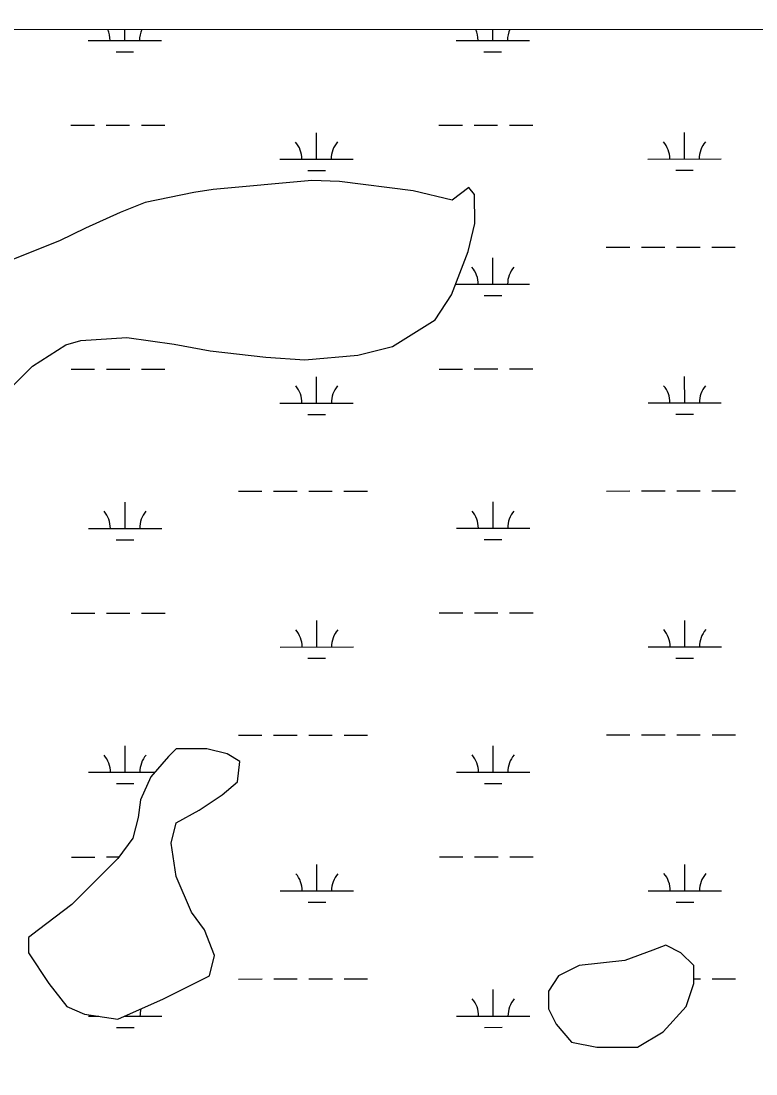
# Model space of a CAD drawing. Extents: x 3279314 to 3317160, y 734079 to 759431.
# Drawn here: x 3292060 to 3293062, y 756221 to 757657 of the extents above; entities that cross this region are included whole.
import ezdxf

# ---------------------------------------------------------------- set-up
doc = ezdxf.new("R2010")
doc.units = 0
for name, color, linetype in [('V-GRID-FRAM', 7, 'Continuous'), ('V-TOPO-SHOR', 7, 'Continuous'), ('V-WETL-SWMP', 7, 'Continuous')]:
    doc.layers.add(name, color=color, linetype=linetype)

msp = doc.modelspace()

# ---------------------------------------------------------------- linework, layer by layer
at = {"layer": 'V-GRID-FRAM'}
msp.add_lwpolyline([(3283455.7, 757641.4), (3314923.7, 757657.4), (3314940.9, 739471.9), (3283457, 739455.9), (3283455.7, 757641.4)], dxfattribs=at)
at = {"layer": 'V-TOPO-SHOR'}
for points in [[(3292049.1, 757160.2), (3292075.4, 757186.9), (3292120.7, 757215.7), (3292141.5, 757221.5), (3292204, 757225.8), (3292268.5, 757216.8), (3292317.9, 757207.7), (3292393.8, 757198.9), (3292446.9, 757195.5), (3292518.9, 757201.7), (3292566.2, 757213.5), (3292624.6, 757249.9), (3292647.1, 757284.2), (3292669.4, 757343.2), (3292678.6, 757381.1), (3292678.3, 757420.9), (3292670.6, 757430.4), (3292648, 757413.1)], [(3292648, 757413.1), (3292594.8, 757426), (3292494.3, 757438.5), (3292456.4, 757440.1), (3292321.9, 757427.6), (3292295.4, 757423.7), (3292229.1, 757409.9), (3292195.1, 757396.3), (3292147.9, 757375.1), (3292112, 757357.8), (3292049.7, 757332.7)]]:
    msp.add_lwpolyline(points, dxfattribs=at)
at = {"layer": 'V-WETL-SWMP'}
for p, q in [((3291303.6, 757645.4), (3293577, 757646.5)), ((3291303.6, 757645.4), (3293577, 757646.5)), ((3292201.3, 757630.7), (3292201.3, 757645.8)), ((3292703.2, 757631), (3292703.2, 757646.1)), ((3292151.3, 757630.7), (3292251.3, 757630.7)), ((3292653.2, 757630.9), (3292753.2, 757631)), ((3292189.3, 757615.3), (3292213.3, 757615.3)), ((3292691.2, 757615.5), (3292715.2, 757615.6)), ((3292629.8, 757515.5), (3292661.8, 757515.5)), ((3292677.8, 757515.5), (3292709.8, 757515.5)), ((3292725.8, 757515.6), (3292757.8, 757515.6)), ((3292127.9, 757515.3), (3292159.9, 757515.3)), ((3292175.9, 757515.3), (3292207.9, 757515.3)), ((3292223.9, 757515.3), (3292255.9, 757515.3)), ((3292462.8, 757469), (3292462.8, 757505)), ((3292964.7, 757469.2), (3292964.7, 757505.2)), ((3292412.8, 757469), (3292512.8, 757469)), ((3292914.7, 757469.2), (3293014.7, 757469.3)), ((3292450.8, 757453.6), (3292474.8, 757453.6)), ((3292952.7, 757453.8), (3292976.7, 757453.8)), ((3292456.4, 757440.1), (3292321.9, 757427.6)), ((3292456.4, 757440.1), (3292321.9, 757427.6)), ((3292494.3, 757438.5), (3292456.4, 757440.1)), ((3292494.3, 757438.5), (3292456.4, 757440.1)), ((3292594.8, 757426), (3292494.3, 757438.5)), ((3292594.8, 757426), (3292494.3, 757438.5)), ((3292670.6, 757430.4), (3292648, 757413.1)), ((3292670.6, 757430.4), (3292648, 757413.1)), ((3292678.3, 757420.9), (3292670.6, 757430.4)), ((3292678.3, 757420.9), (3292670.6, 757430.4)), ((3292295.4, 757423.6), (3292229.1, 757409.9)), ((3292295.4, 757423.6), (3292229.1, 757409.9)), ((3292321.9, 757427.6), (3292295.4, 757423.6)), ((3292321.9, 757427.6), (3292295.4, 757423.6)), ((3292648, 757413.1), (3292594.8, 757426)), ((3292648, 757413.1), (3292594.8, 757426)), ((3292678.6, 757381.1), (3292678.3, 757420.9)), ((3292678.6, 757381.1), (3292678.3, 757420.9)), ((3292229.1, 757409.9), (3292195.1, 757396.3)), ((3292229.1, 757409.9), (3292195.1, 757396.3)), ((3292195.1, 757396.3), (3292147.9, 757375.1)), ((3292195.1, 757396.3), (3292147.9, 757375.1)), ((3292147.9, 757375.1), (3292112, 757357.8)), ((3292147.9, 757375.1), (3292112, 757357.8)), ((3292669.4, 757343.2), (3292678.6, 757381.1)), ((3292669.4, 757343.2), (3292678.6, 757381.1)), ((3292112, 757357.8), (3292049.7, 757332.7)), ((3292112, 757357.8), (3292049.7, 757332.7)), ((3292647.1, 757284.2), (3292669.4, 757343.2)), ((3292647.1, 757284.2), (3292669.4, 757343.2)), ((3292857.9, 757349.1), (3292889.9, 757349.1)), ((3292905.9, 757349.1), (3292937.9, 757349.2)), ((3292953.9, 757349.2), (3292985.9, 757349.2)), ((3293001.9, 757349.2), (3293033.9, 757349.2)), ((3292703.3, 757298.3), (3292703.3, 757334.3)), ((3292653.3, 757298.3), (3292753.3, 757298.3)), ((3292624.6, 757249.9), (3292647.1, 757284.2)), ((3292624.6, 757249.9), (3292647.1, 757284.2)), ((3292691.3, 757282.9), (3292715.3, 757282.9)), ((3292566.2, 757213.5), (3292624.6, 757249.9)), ((3292566.2, 757213.5), (3292624.6, 757249.9)), ((3292075.4, 757186.9), (3292120.7, 757215.7)), ((3292075.4, 757186.9), (3292120.7, 757215.7)), ((3292120.7, 757215.7), (3292141.5, 757221.5)), ((3292120.7, 757215.7), (3292141.5, 757221.5)), ((3292141.5, 757221.5), (3292204, 757225.8)), ((3292141.5, 757221.5), (3292204, 757225.8)), ((3292204, 757225.8), (3292268.5, 757216.8)), ((3292204, 757225.8), (3292268.5, 757216.8)), ((3292268.5, 757216.8), (3292317.9, 757207.7)), ((3292268.5, 757216.8), (3292317.9, 757207.7)), ((3292317.9, 757207.7), (3292393.8, 757198.9)), ((3292317.9, 757207.7), (3292393.8, 757198.9)), ((3292446.9, 757195.5), (3292518.9, 757201.7)), ((3292446.9, 757195.5), (3292518.9, 757201.7)), ((3292518.9, 757201.7), (3292566.2, 757213.5)), ((3292518.9, 757201.7), (3292566.2, 757213.5)), ((3292049.1, 757160.2), (3292075.4, 757186.9)), ((3292049.1, 757160.2), (3292075.4, 757186.9)), ((3292393.8, 757198.9), (3292446.9, 757195.5)), ((3292393.8, 757198.9), (3292446.9, 757195.5)), ((3292128.1, 757182.6), (3292160.1, 757182.6)), ((3292176.1, 757182.6), (3292208.1, 757182.6)), ((3292224.1, 757182.6), (3292256.1, 757182.6)), ((3292462.9, 757136.3), (3292462.9, 757172.3)), ((3292630, 757182.8), (3292662, 757182.8)), ((3292678, 757182.9), (3292710, 757182.9)), ((3292726, 757182.9), (3292758, 757182.9)), ((3292964.9, 757136.6), (3292964.8, 757172.6)), ((3292412.9, 757136.3), (3292512.9, 757136.3)), ((3292914.9, 757136.5), (3293014.9, 757136.6)), ((3292451, 757120.9), (3292475, 757120.9)), ((3292952.9, 757121.1), (3292976.9, 757121.1)), ((3292356.2, 757016.2), (3292388.2, 757016.2)), ((3292404.2, 757016.2), (3292436.2, 757016.2)), ((3292452.2, 757016.2), (3292484.2, 757016.3)), ((3292500.2, 757016.3), (3292532.2, 757016.3)), ((3292858.1, 757016.4), (3292890.1, 757016.5)), ((3292906.1, 757016.5), (3292938.1, 757016.5)), ((3292954.1, 757016.5), (3292986.1, 757016.5)), ((3293002.1, 757016.5), (3293034.1, 757016.5)), ((3292201.6, 756965.4), (3292201.6, 757001.4)), ((3292703.5, 756965.6), (3292703.5, 757001.6)), ((3292151.6, 756965.3), (3292251.6, 756965.4)), ((3292653.5, 756965.6), (3292753.5, 756965.7)), ((3292189.6, 756949.9), (3292213.6, 756949.9)), ((3292691.5, 756950.2), (3292715.5, 756950.2)), ((3292128.2, 756849.9), (3292160.2, 756849.9)), ((3292176.2, 756849.9), (3292208.2, 756849.9)), ((3292224.2, 756850), (3292256.2, 756850)), ((3292630.2, 756850.2), (3292662.2, 756850.2)), ((3292678.2, 756850.2), (3292710.2, 756850.2)), ((3292726.2, 756850.2), (3292758.2, 756850.2)), ((3292463.1, 756803.6), (3292463.1, 756839.6)), ((3292965, 756803.9), (3292965, 756839.9)), ((3292413.1, 756803.6), (3292513.1, 756803.7)), ((3292915, 756803.9), (3293015, 756803.9)), ((3292451.1, 756788.2), (3292475.1, 756788.2)), ((3292953, 756788.5), (3292977, 756788.5)), ((3292356.3, 756683.5), (3292388.3, 756683.5)), ((3292404.3, 756683.5), (3292436.3, 756683.6)), ((3292452.3, 756683.6), (3292484.3, 756683.6)), ((3292500.3, 756683.6), (3292532.3, 756683.6)), ((3292858.2, 756683.8), (3292890.2, 756683.8)), ((3292906.2, 756683.8), (3292938.2, 756683.8)), ((3292954.2, 756683.8), (3292986.2, 756683.8)), ((3293002.2, 756683.8), (3293034.2, 756683.9)), ((3292201.8, 756632.7), (3292201.7, 756668.7)), ((3292703.7, 756633), (3292703.7, 756669)), ((3292261.1, 756654.4), (3292236.8, 756626.5)), ((3292261.1, 756654.4), (3292236.8, 756626.5)), ((3292271.5, 756664.8), (3292261.1, 756654.4)), ((3292271.5, 756664.8), (3292261.1, 756654.4)), ((3292313.2, 756664.8), (3292271.5, 756664.8)), ((3292313.2, 756664.8), (3292271.5, 756664.8)), ((3292341.1, 756657.8), (3292313.2, 756664.8)), ((3292341.1, 756657.8), (3292313.2, 756664.8)), ((3292358.4, 756647.4), (3292341.1, 756657.8)), ((3292358.4, 756647.4), (3292341.1, 756657.8)), ((3292355, 756619.6), (3292358.4, 756647.4)), ((3292355, 756619.6), (3292358.4, 756647.4)), ((3292151.8, 756632.7), (3292242.2, 756632.7)), ((3292236.8, 756626.5), (3292222.9, 756595.2)), ((3292236.8, 756626.5), (3292222.9, 756595.2)), ((3292653.7, 756632.9), (3292753.7, 756633)), ((3292189.8, 756617.3), (3292213.8, 756617.3)), ((3292334.1, 756602.2), (3292355, 756619.6)), ((3292334.1, 756602.2), (3292355, 756619.6)), ((3292691.7, 756617.5), (3292715.7, 756617.5)), ((3292302.8, 756581.3), (3292334.1, 756602.2)), ((3292302.8, 756581.3), (3292334.1, 756602.2)), ((3292222.9, 756595.2), (3292219.4, 756570.9)), ((3292222.9, 756595.2), (3292219.4, 756570.9)), ((3292219.4, 756570.9), (3292212.4, 756543)), ((3292219.4, 756570.9), (3292212.4, 756543)), ((3292271.5, 756563.9), (3292302.8, 756581.3)), ((3292271.5, 756563.9), (3292302.8, 756581.3)), ((3292264.6, 756536.1), (3292271.5, 756563.9)), ((3292264.6, 756536.1), (3292271.5, 756563.9)), ((3292212.4, 756543), (3292191.6, 756515.2)), ((3292212.4, 756543), (3292191.6, 756515.2)), ((3292271.5, 756490.8), (3292264.6, 756536.1)), ((3292271.5, 756490.8), (3292264.6, 756536.1)), ((3292128.4, 756517.2), (3292160.4, 756517.2)), ((3292191.6, 756515.2), (3292129, 756452.6)), ((3292191.6, 756515.2), (3292129, 756452.6)), ((3292176.4, 756517.3), (3292193.1, 756517.3)), ((3292630.3, 756517.5), (3292662.3, 756517.5)), ((3292678.3, 756517.5), (3292710.3, 756517.5)), ((3292726.3, 756517.5), (3292758.3, 756517.5)), ((3292463.3, 756471), (3292463.3, 756507)), ((3292965.2, 756471.2), (3292965.2, 756507.2)), ((3292292.4, 756442.1), (3292271.5, 756490.8)), ((3292292.4, 756442.1), (3292271.5, 756490.8)), ((3292413.3, 756470.9), (3292513.3, 756471)), ((3292915.2, 756471.2), (3293015.2, 756471.2)), ((3292451.3, 756455.5), (3292475.3, 756455.5)), ((3292953.2, 756455.8), (3292977.2, 756455.8)), ((3292129, 756452.6), (3292083.8, 756417.8)), ((3292129, 756452.6), (3292083.8, 756417.8)), ((3292309.8, 756417.8), (3292292.4, 756442.1)), ((3292309.8, 756417.8), (3292292.4, 756442.1)), ((3292083.8, 756417.8), (3292069.9, 756407.4)), ((3292083.8, 756417.8), (3292069.9, 756407.4)), ((3292323.7, 756383), (3292309.8, 756417.8)), ((3292323.7, 756383), (3292309.8, 756417.8)), ((3292069.9, 756407.4), (3292069.9, 756386.5)), ((3292069.9, 756407.4), (3292069.9, 756386.5)), ((3292939, 756396.9), (3292921.6, 756390)), ((3292939, 756396.9), (3292921.6, 756390)), ((3292959.8, 756386.5), (3292939, 756396.9)), ((3292959.8, 756386.5), (3292939, 756396.9)), ((3292069.9, 756386.5), (3292097.7, 756344.7)), ((3292069.9, 756386.5), (3292097.7, 756344.7)), ((3292316.7, 756355.2), (3292323.7, 756383)), ((3292316.7, 756355.2), (3292323.7, 756383)), ((3292921.6, 756390), (3292883.4, 756376)), ((3292921.6, 756390), (3292883.4, 756376)), ((3292977.2, 756369.1), (3292959.8, 756386.5)), ((3292977.2, 756369.1), (3292959.8, 756386.5)), ((3292820.8, 756369.1), (3292793, 756355.2)), ((3292820.8, 756369.1), (3292793, 756355.2)), ((3292883.4, 756376), (3292820.8, 756369.1)), ((3292883.4, 756376), (3292820.8, 756369.1)), ((3292977.2, 756344.7), (3292977.2, 756369.1)), ((3292977.2, 756344.7), (3292977.2, 756369.1)), ((3292254.2, 756323.9), (3292316.7, 756355.2)), ((3292254.2, 756323.9), (3292316.7, 756355.2)), ((3292793, 756355.2), (3292779.1, 756334.3)), ((3292793, 756355.2), (3292779.1, 756334.3)), ((3292097.7, 756344.7), (3292122.1, 756313.4)), ((3292097.7, 756344.7), (3292122.1, 756313.4)), ((3292356.5, 756350.8), (3292388.5, 756350.9)), ((3292404.5, 756350.9), (3292436.5, 756350.9)), ((3292452.5, 756350.9), (3292484.5, 756350.9)), ((3292500.5, 756350.9), (3292532.5, 756350.9)), ((3292966.8, 756313.4), (3292977.2, 756344.7)), ((3292966.8, 756313.4), (3292977.2, 756344.7)), ((3292977.2, 756351.2), (3292986.4, 756351.2)), ((3293002.4, 756351.2), (3293034.4, 756351.2)), ((3292191.6, 756296), (3292254.2, 756323.9)), ((3292191.6, 756296), (3292254.2, 756323.9)), ((3292703.8, 756300.3), (3292703.8, 756336.3)), ((3292779.1, 756334.3), (3292779.1, 756309.9)), ((3292779.1, 756334.3), (3292779.1, 756309.9)), ((3292122.1, 756313.4), (3292146.4, 756303)), ((3292122.1, 756313.4), (3292146.4, 756303)), ((3292779.1, 756309.9), (3292789.5, 756289.1)), ((3292779.1, 756309.9), (3292789.5, 756289.1)), ((3292935.5, 756278.6), (3292966.8, 756313.4)), ((3292935.5, 756278.6), (3292966.8, 756313.4)), ((3292146.4, 756303), (3292191.6, 756296)), ((3292146.4, 756303), (3292191.6, 756296)), ((3292151.9, 756300), (3292165.7, 756300)), ((3292200.6, 756300), (3292251.9, 756300)), ((3292201.9, 756300), (3292201.9, 756300.6)), ((3292653.8, 756300.3), (3292753.8, 756300.3)), ((3292189.9, 756284.6), (3292213.9, 756284.6)), ((3292691.9, 756284.8), (3292715.9, 756284.9)), ((3292789.5, 756289.1), (3292810.4, 756264.7)), ((3292789.5, 756289.1), (3292810.4, 756264.7)), ((3292900.7, 756257.8), (3292935.5, 756278.6)), ((3292900.7, 756257.8), (3292935.5, 756278.6)), ((3292810.4, 756264.7), (3292845.1, 756257.8)), ((3292810.4, 756264.7), (3292845.1, 756257.8)), ((3292845.1, 756257.8), (3292900.7, 756257.8)), ((3292845.1, 756257.8), (3292900.7, 756257.8))]:
    msp.add_line(p, q, dxfattribs=at)
for centre, start, end in [((3292146, 757631.2), 359.2573, 24.5503), ((3292256.5, 757631.2), 155.508, 180.801), ((3292647.9, 757631.4), 359.2573, 24.5503), ((3292758.4, 757631.5), 155.508, 180.801), ((3292407.5, 757469.4), 359.2573, 40.801), ((3292518, 757469.5), 139.2573, 180.801), ((3292909.4, 757469.7), 359.2573, 40.801), ((3293019.9, 757469.7), 139.2573, 180.801), ((3292648.1, 757298.7), 359.2573, 40.801), ((3292758.6, 757298.8), 139.2573, 180.801), ((3292407.7, 757136.8), 359.2573, 40.801), ((3292518.2, 757136.8), 139.2573, 180.801), ((3292909.6, 757137), 359.2573, 40.801), ((3293020.1, 757137.1), 139.2573, 180.801), ((3292146.4, 756965.8), 359.2573, 40.801), ((3292256.8, 756965.9), 139.2573, 180.801), ((3292648.3, 756966.1), 359.2573, 40.801), ((3292758.7, 756966.1), 139.2573, 180.801), ((3292407.9, 756804.1), 359.2573, 40.801), ((3292518.4, 756804.1), 139.2573, 180.801), ((3292909.8, 756804.3), 359.2573, 40.801), ((3293020.3, 756804.4), 139.2573, 180.801), ((3292146.5, 756633.1), 359.2573, 40.801), ((3292257, 756633.2), 139.2573, 180.801), ((3292648.4, 756633.4), 359.2573, 40.801), ((3292758.9, 756633.5), 139.2573, 180.801), ((3292408, 756471.4), 359.2573, 40.801), ((3292518.5, 756471.5), 139.2573, 180.801), ((3292910, 756471.7), 359.2573, 40.801), ((3293020.4, 756471.7), 139.2573, 180.801), ((3292648.6, 756300.7), 359.2573, 40.801), ((3292759.1, 756300.8), 139.2573, 180.801), ((3292257.2, 756300.5), 164.2029, 180.801)]:
    msp.add_arc(centre, 35.2, start, end, dxfattribs=at)

doc.saveas('drawing.dxf')
